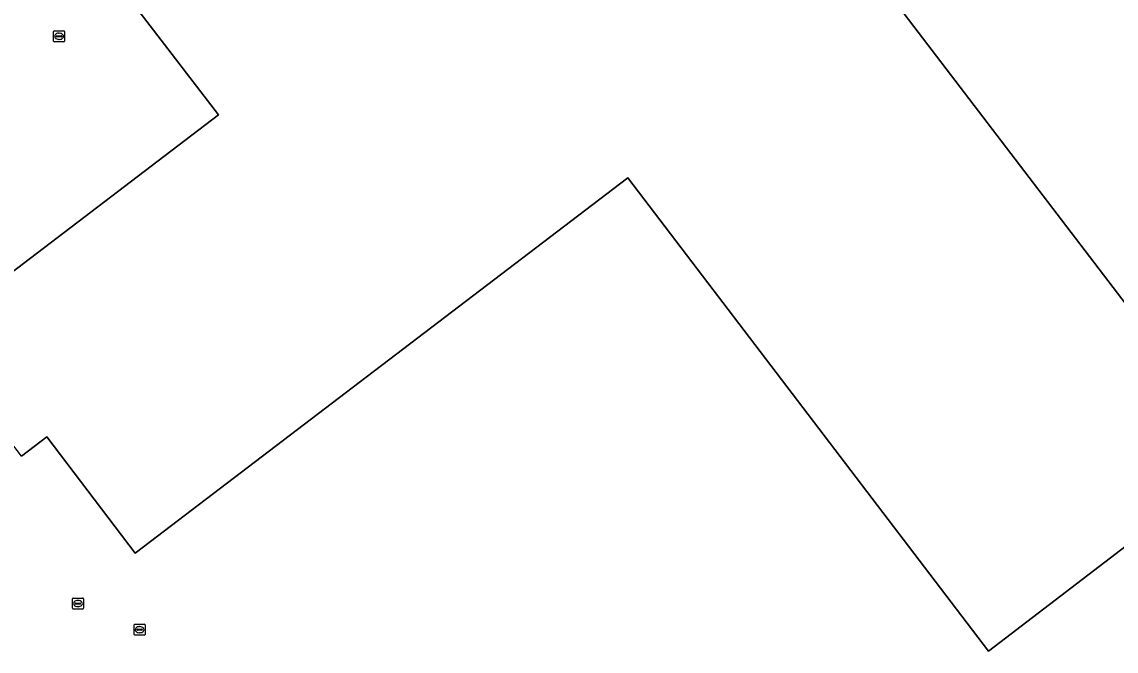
# Model space of a CAD drawing. Extents: x 156141 to 158132, y 385651 to 388333.
# Drawn here: x 156702 to 156801.1, y 386672.2 to 386729.1 of the extents above; entities that cross this region are included whole.
import ezdxf

# ---------------------------------------------------------------- set-up
doc = ezdxf.new("R2010")
doc.units = 0
for name, color, linetype in [('IMGEO_Erf', 7, 'Continuous'), ('IMGEO_Kolk', 7, 'Continuous'), ('IMGEO_Pand', 7, 'Continuous'), ('IMGEO_Rioolput', 7, 'Continuous')]:
    doc.layers.add(name, color=color, linetype=linetype)

msp = doc.modelspace()

# ---------------------------------------------------------------- linework, layer by layer
at = {"layer": 'IMGEO_Erf'}
for points in [[(156745.514, 386753.92), (156745.655, 386753.973), (156747.058, 386752.221), (156751.051, 386755.263), (156750.972, 386755.686), (156760.826, 386757.516), (156761.145, 386757.097), (156763.608, 386753.87), (156770.5, 386744.82), (156770.834, 386745.092), (156773.567, 386741.518), (156773.298, 386741.282), (156774.548, 386739.619), (156776.92, 386741.403), (156777.226, 386741.011), (156774.815, 386739.2), (156812.586, 386689.743), (156789.566, 386672.171), (156756.887, 386714.985), (156712.276, 386681.034)], [(156712.276, 386681.034), (156704.259, 386691.546), (156701.969, 386689.799), (156693.612, 386700.758), (156719.804, 386720.691), (156712.322, 386730.437), (156735.928, 386748.433)]]:
    msp.add_lwpolyline(points, dxfattribs=at)
at = {"layer": 'IMGEO_Kolk'}
for p, q in [((156704.87, 386727.38), (156704.87, 386728.232)), ((156704.945, 386728.306), (156705.797, 386728.306)), ((156705.358, 386728.086), (156705.383, 386728.086)), ((156705.871, 386728.232), (156705.871, 386727.38)), ((156705.797, 386727.306), (156704.945, 386727.306)), ((156705.129, 386727.8), (156705.129, 386727.812)), ((156705.567, 386727.763), (156705.169, 386727.763)), ((156705.172, 386727.849), (156705.57, 386727.849)), ((156705.381, 386727.526), (156705.356, 386727.526)), ((156705.613, 386727.812), (156705.613, 386727.8))]:
    msp.add_line(p, q, dxfattribs=at)
for points in [[(156704.87, 386727.38), (156704.87, 386728.232)], [(156704.945, 386728.306), (156705.797, 386728.306)], [(156705.871, 386728.232), (156705.871, 386727.38)], [(156705.797, 386727.306), (156704.945, 386727.306)]]:
    msp.add_lwpolyline(points, dxfattribs=at)
for centre, radius, start, end in [((156704.947, 386728.23), 0.0765, 91.55205, 178.44795), ((156704.947, 386728.23), 0.0765, 91.55205, 178.44795), ((156705.795, 386728.23), 0.0765, 1.55205, 88.44795), ((156705.795, 386728.23), 0.0765, 1.55205, 88.44795), ((156704.947, 386727.382), 0.0765, 181.55205, 268.44795), ((156704.947, 386727.382), 0.0765, 181.55205, 268.44795), ((156705.169, 386727.809), 0.0403, 85.87752, 175.75265), ((156705.166, 386727.799), 0.0366, 178.93798, 274.71019), ((156705.57, 386727.806), 0.043, 264.86636, 352.45326), ((156705.574, 386727.811), 0.0386, 1.73085, 96.63898), ((156705.795, 386727.382), 0.0765, 271.55205, 358.44795), ((156705.795, 386727.382), 0.0765, 271.55205, 358.44795)]:
    msp.add_arc(centre, radius, start, end, dxfattribs=at)
for centre, major_axis, ratio, start_param, end_param in [((156705.357, 386727.806), (-0.387, 0.002), 0.722429, 4.712389, 7.853982), ((156705.382, 386727.806), (-0.39, 0.002), 0.717154, 1.570796, 4.712389)]:
    msp.add_ellipse(centre, major_axis=major_axis, ratio=ratio, start_param=start_param, end_param=end_param, dxfattribs=at)
at = {"layer": 'IMGEO_Pand'}
for points in [[(156701.969, 386689.799), (156704.259, 386691.546), (156712.276, 386681.034), (156756.887, 386714.985), (156789.566, 386672.171), (156812.586, 386689.743), (156774.815, 386739.2), (156777.226, 386741.011), (156776.92, 386741.403), (156774.548, 386739.619), (156773.298, 386741.282), (156773.567, 386741.518), (156770.834, 386745.092), (156770.5, 386744.82), (156763.608, 386753.87), (156761.145, 386757.097), (156760.826, 386757.516), (156750.972, 386755.686), (156751.051, 386755.263), (156747.058, 386752.221), (156745.655, 386753.973), (156745.514, 386753.92)], [(156735.928, 386748.433), (156712.322, 386730.437), (156719.804, 386720.691), (156693.612, 386700.758)]]:
    msp.add_lwpolyline(points, dxfattribs=at)
at = {"layer": 'IMGEO_Rioolput'}
for p, q in [((156706.577, 386676.049), (156706.577, 386676.901)), ((156706.652, 386676.975), (156707.504, 386676.975)), ((156706.836, 386676.469), (156706.836, 386676.481)), ((156707.274, 386676.432), (156706.876, 386676.432)), ((156706.879, 386676.518), (156707.277, 386676.518)), ((156707.065, 386676.755), (156707.09, 386676.755)), ((156707.32, 386676.481), (156707.32, 386676.469)), ((156707.578, 386676.901), (156707.578, 386676.049)), ((156707.504, 386675.975), (156706.652, 386675.975)), ((156707.088, 386676.195), (156707.063, 386676.195)), ((156712.163, 386673.683), (156712.163, 386674.535)), ((156712.238, 386674.609), (156713.09, 386674.609)), ((156713.164, 386674.535), (156713.164, 386673.683)), ((156713.09, 386673.609), (156712.238, 386673.609)), ((156712.422, 386674.103), (156712.422, 386674.115)), ((156712.86, 386674.066), (156712.462, 386674.066)), ((156712.465, 386674.152), (156712.863, 386674.152)), ((156712.674, 386673.829), (156712.649, 386673.829)), ((156712.651, 386674.389), (156712.676, 386674.389)), ((156712.906, 386674.115), (156712.906, 386674.103))]:
    msp.add_line(p, q, dxfattribs=at)
for points in [[(156706.577, 386676.049), (156706.577, 386676.901)], [(156706.652, 386676.975), (156707.504, 386676.975)], [(156707.578, 386676.901), (156707.578, 386676.049)], [(156707.504, 386675.975), (156706.652, 386675.975)], [(156712.163, 386673.683), (156712.163, 386674.535)], [(156712.238, 386674.609), (156713.09, 386674.609)], [(156713.164, 386674.535), (156713.164, 386673.683)], [(156713.09, 386673.609), (156712.238, 386673.609)]]:
    msp.add_lwpolyline(points, dxfattribs=at)
for centre, radius, start, end in [((156706.654, 386676.899), 0.0765, 91.55205, 178.44795), ((156706.654, 386676.899), 0.0765, 91.55205, 178.44795), ((156706.876, 386676.478), 0.0403, 85.87752, 175.75265), ((156706.873, 386676.468), 0.0366, 178.93798, 274.71019), ((156707.277, 386676.475), 0.043, 264.86636, 352.45326), ((156707.281, 386676.48), 0.0386, 1.73085, 96.63898), ((156707.502, 386676.899), 0.0765, 1.55205, 88.44795), ((156707.502, 386676.899), 0.0765, 1.55205, 88.44795), ((156706.654, 386676.051), 0.0765, 181.55205, 268.44795), ((156706.654, 386676.051), 0.0765, 181.55205, 268.44795), ((156707.502, 386676.051), 0.0765, 271.55205, 358.44795), ((156707.502, 386676.051), 0.0765, 271.55205, 358.44795), ((156712.24, 386674.533), 0.0765, 91.55205, 178.44795), ((156712.24, 386674.533), 0.0765, 91.55205, 178.44795), ((156713.088, 386674.533), 0.0765, 1.55205, 88.44795), ((156713.088, 386674.533), 0.0765, 1.55205, 88.44795), ((156712.24, 386673.685), 0.0765, 181.55205, 268.44795), ((156712.24, 386673.685), 0.0765, 181.55205, 268.44795), ((156712.462, 386674.112), 0.0403, 85.87752, 175.75265), ((156712.459, 386674.102), 0.0366, 178.93798, 274.71019), ((156712.863, 386674.109), 0.043, 264.86636, 352.45326), ((156712.867, 386674.114), 0.0386, 1.73085, 96.63898), ((156713.088, 386673.685), 0.0765, 271.55205, 358.44795), ((156713.088, 386673.685), 0.0765, 271.55205, 358.44795)]:
    msp.add_arc(centre, radius, start, end, dxfattribs=at)
for centre, major_axis, ratio, start_param, end_param in [((156707.064, 386676.475), (-0.387, 0.002), 0.722429, 4.712389, 7.853982), ((156707.089, 386676.475), (-0.39, 0.002), 0.717154, 1.570796, 4.712389), ((156712.65, 386674.109), (-0.387, 0.002), 0.722429, 4.712389, 7.853982), ((156712.675, 386674.109), (-0.39, 0.002), 0.717154, 1.570796, 4.712389)]:
    msp.add_ellipse(centre, major_axis=major_axis, ratio=ratio, start_param=start_param, end_param=end_param, dxfattribs=at)

doc.saveas('drawing.dxf')
